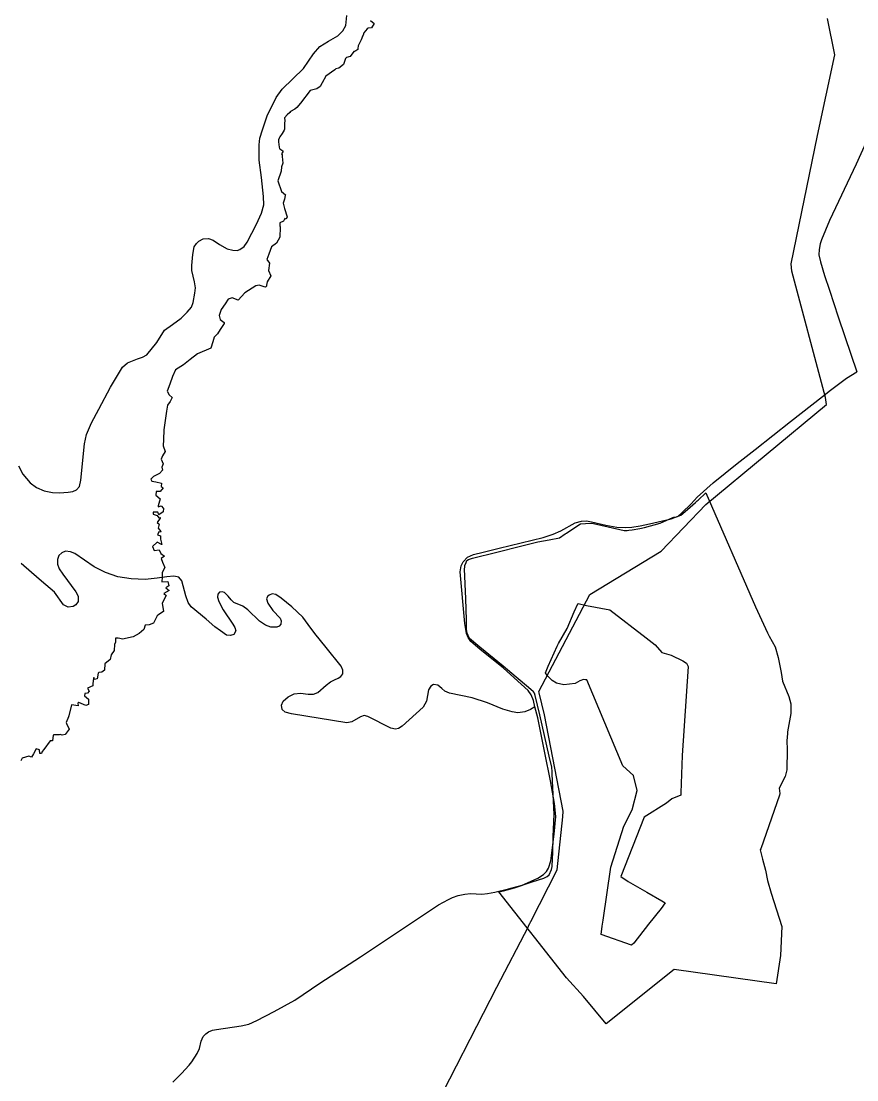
# Model space of a CAD drawing. Extents: x -789162 to -606354, y -1062736 to -945481.
# Drawn here: x -667364 to -664818, y -990684 to -987458 of the extents above; entities that cross this region are included whole.
import ezdxf

# ---------------------------------------------------------------- set-up
doc = ezdxf.new("R2010")
doc.units = 0
for name, color, linetype in [('_SIRSI VZTAHY_OP vodnich zdroju II stupne', 7, 'Continuous'), ('_SIRSI VZTAHY_SILNICE II TRIDY_STAV', 7, 'Continuous'), ('_SIRSI VZTAHY_SILNICE III TRIDY_STAV', 7, 'Continuous'), ('_SIRSI VZTAHY_VTL PLYNOVOD', 7, 'Continuous')]:
    doc.layers.add(name, color=color, linetype=linetype)

msp = doc.modelspace()

# ---------------------------------------------------------------- linework, layer by layer
at = {"layer": '_SIRSI VZTAHY_OP vodnich zdroju II stupne'}
msp.add_lwpolyline([(-666300.2, -987456.1), (-666288.6, -987465.4), (-666296.6, -987477.9), (-666307.1, -987479.6), (-666310.6, -987481.3), (-666320.5, -987492.9), (-666322.8, -987500.1), (-666324, -987503.8), (-666325.9, -987509.7), (-666328.2, -987515.1), (-666337.5, -987533.3), (-666338.5, -987541.4), (-666338.9, -987544.7), (-666344.6, -987548.1), (-666346.5, -987549.2), (-666348.4, -987550.3), (-666350.3, -987550.3), (-666362.3, -987565.5), (-666372.7, -987568.4), (-666376.4, -987571.9), (-666381.8, -987589.7), (-666396.6, -987600.7), (-666405.3, -987603), (-666409, -987605.9), (-666436.3, -987625.2), (-666446.9, -987645.7), (-666452.9, -987657.2), (-666463.6, -987663.6), (-666483.5, -987669.6), (-666513.4, -987707.4), (-666524.4, -987721.3), (-666530.3, -987726.1), (-666543.3, -987733.6), (-666546.1, -987736.5), (-666553.4, -987743.7), (-666561.5, -987752.7), (-666561, -987761.7), (-666561.5, -987768.7), (-666561.6, -987787.2), (-666563.5, -987790.5), (-666569.6, -987800.5), (-666575.7, -987810.6), (-666578.3, -987814.7), (-666580.3, -987819.7), (-666580.7, -987825.6), (-666577.9, -987842.2), (-666577.4, -987845.9), (-666576, -987846.6), (-666567.5, -987853.1), (-666567.4, -987856.1), (-666571.6, -987862.6), (-666569.6, -987865.1), (-666568.9, -987870.1), (-666567.3, -987890.5), (-666571.1, -987901.6), (-666572.4, -987914.8), (-666582, -987944.1), (-666571.1, -987976.5), (-666559.2, -987986.9), (-666559.8, -987989.5), (-666562.4, -988000.6), (-666566.5, -988012.9), (-666561.6, -988028.4), (-666553.9, -988054.1), (-666556.7, -988061.3), (-666560.7, -988059.3), (-666565.4, -988067.2), (-666575.7, -988072.7), (-666576.2, -988082.5), (-666574.7, -988083.3), (-666574.7, -988085.6), (-666575.7, -988116.6), (-666586.1, -988134.6), (-666602, -988145.7), (-666609.7, -988168), (-666616, -988184.3), (-666608.1, -988195.3), (-666611, -988217.6), (-666603.4, -988233.9), (-666614.4, -988252.6), (-666616.5, -988262.4), (-666616.4, -988264.1), (-666617.5, -988267.3), (-666619, -988267.8), (-666620.3, -988268.2), (-666623.6, -988267.2), (-666639.3, -988262.2), (-666649.5, -988264.2), (-666682.6, -988285.3), (-666702.9, -988308.4), (-666721.9, -988301.3), (-666733.5, -988305), (-666742.3, -988319.1), (-666754.5, -988336.5), (-666760.7, -988354.7), (-666758.4, -988367.2), (-666746.1, -988376.1), (-666746.3, -988379.4), (-666758.1, -988397.4), (-666766.3, -988410.6), (-666776.7, -988420.4), (-666780.1, -988434.6), (-666786.8, -988454.5), (-666826.8, -988471.7), (-666849.3, -988489.1), (-666869.7, -988504.7), (-666894.2, -988520.7), (-666903.3, -988540.8), (-666911, -988564.2), (-666919, -988585.8), (-666913.4, -988596.6), (-666904.5, -988604.5), (-666910.7, -988617.1), (-666918.9, -988628.4), (-666921.4, -988646.1), (-666929.6, -988702.9), (-666930.9, -988732.6), (-666932.1, -988752.4), (-666925.8, -988769.3), (-666933.3, -988782.4), (-666938.2, -988792.2), (-666931.8, -988807.2), (-666935.7, -988816.6), (-666933.4, -988826.6), (-666942.4, -988836.8), (-666960.8, -988845.7), (-666968.8, -988853.5), (-666965.8, -988859.8), (-666954.3, -988862.1), (-666936.5, -988865.3), (-666937.4, -988875.8), (-666931.4, -988880.4), (-666941.1, -988891.1), (-666953.4, -988891.4), (-666953.9, -988902.6), (-666940.4, -988913.3), (-666947.3, -988935.1), (-666947, -988937.6), (-666938.1, -988934.9), (-666930.6, -988943.3), (-666931.4, -988953.5), (-666944.6, -988962.2), (-666948.4, -988954.5), (-666962.4, -988954.3), (-666961.9, -988959.8), (-666949.5, -988963.9), (-666945.3, -988970.9), (-666940.9, -988970.8), (-666940.9, -988972.8), (-666950.3, -988985.2), (-666943.9, -988990.2), (-666946.9, -989002.5), (-666939.1, -989013.3), (-666940.1, -989015.2), (-666944.5, -989013.8), (-666948.7, -989023), (-666940.2, -989026.2), (-666940, -989036.8), (-666936.2, -989052.4), (-666936.4, -989052.8), (-666949.8, -989046), (-666963.9, -989059), (-666959.3, -989071.2), (-666944.3, -989068.7), (-666938.3, -989080.1), (-666927.7, -989088.7), (-666937.9, -989095.3), (-666933.6, -989107), (-666926.9, -989122.6), (-666935, -989138.2), (-666935, -989151.8), (-666936, -989166.9), (-666917.7, -989165.1), (-666914.2, -989178.8), (-666923.8, -989184.8), (-666913.5, -989193.1), (-666929.5, -989201.7), (-666922.4, -989207.7), (-666934.3, -989231), (-666930.7, -989257.1), (-666945, -989265.7), (-666950.2, -989269.7), (-666961.1, -989292.6), (-666974.6, -989297.7), (-666986.7, -989298.2), (-666990.3, -989311.9), (-667005, -989323.8), (-667022.8, -989334.5), (-667045.9, -989338.7), (-667054.9, -989340.7), (-667068.3, -989338.4), (-667076.4, -989338.3), (-667076.6, -989350.8), (-667080.3, -989357.1), (-667081.1, -989375.7), (-667090.5, -989388.6), (-667092.9, -989402.7), (-667109, -989416.5), (-667110.6, -989435.4), (-667118.5, -989441.7), (-667128, -989442.7), (-667129.5, -989444.8), (-667132.9, -989461.8), (-667140.7, -989463.8), (-667143.2, -989457.5), (-667143.7, -989460), (-667145.5, -989477.6), (-667146.1, -989480), (-667145.8, -989483.7), (-667161.7, -989490.9), (-667157.6, -989500.1), (-667162.4, -989506), (-667170.8, -989506.7), (-667171.2, -989514), (-667159.4, -989524.2), (-667159.4, -989540.6), (-667167.4, -989543.1), (-667188.6, -989534.6), (-667191.3, -989535.9), (-667190.8, -989544.1), (-667210.7, -989541.4), (-667219.5, -989575.2), (-667219.6, -989578.2), (-667227.5, -989595), (-667226, -989598.5), (-667218.5, -989615.3), (-667230.5, -989631.6), (-667239.4, -989633.7), (-667245.7, -989632.1), (-667248.9, -989632.2), (-667252.7, -989632.2), (-667265.1, -989632.4), (-667267.1, -989634.1), (-667268.4, -989651.4), (-667275.9, -989651.1), (-667295.4, -989677.5), (-667299.9, -989683.7), (-667302.4, -989690), (-667307.7, -989690), (-667308.9, -989678.6), (-667318.3, -989675.4), (-667326.8, -989691), (-667329.9, -989695.8), (-667333.2, -989701.1), (-667340.5, -989698.2), (-667360.9, -989704.2), (-667365.2, -989712.2)], dxfattribs=at)
for points in [[(-666013.4, -989126.6), (-666012.9, -989122.1), (-666012.7, -989116.9), (-666009, -989107.2), (-666006, -989101.6), (-666001.5, -989098.8), (-665988.9, -989094), (-665915.6, -989075.6), (-665842.9, -989057.3), (-665794.7, -989046), (-665789.9, -989044.4), (-665755.7, -989038.6), (-665724.6, -989032.5), (-665707.2, -989020.6), (-665702.9, -989018.1), (-665671, -988996.3), (-665659.7, -988989.9), (-665645.1, -988988.2), (-665625.4, -988987.2), (-665611.4, -988990.6), (-665527.4, -989010.4), (-665518.5, -989009.5), (-665512.7, -989009.2), (-665503.2, -989008.4), (-665479, -989004.2), (-665465.1, -989000.8), (-665417.6, -988987.6), (-665378.9, -988970.6), (-665375.6, -988969.3), (-665368.2, -988968.6), (-665354.4, -988963.1), (-665333.9, -988945.7), (-665309.6, -988924.3), (-665304.7, -988919.8), (-665302.2, -988917.1), (-665278, -988895.1), (-665127.3, -989243), (-665090, -989321.6), (-665085.3, -989331.8), (-665067.2, -989364.9), (-665058.1, -989396.8), (-665050.1, -989437.3), (-665049, -989442.7), (-665044.6, -989469), (-665025.8, -989516), (-665019.2, -989538.1), (-665019.7, -989567.9), (-665029.4, -989623.7), (-665029.5, -989628.4), (-665031.6, -989650.6), (-665030.5, -989677.6), (-665031.5, -989739.7), (-665036.8, -989760), (-665054.7, -989795.7), (-665053, -989811.2), (-665054, -989816.6), (-665110.9, -989980.1), (-665113.1, -989983.6), (-665105.4, -990011.9), (-665096.6, -990044.7), (-665090, -990076.1), (-665079.2, -990115.7), (-665046.8, -990216.5), (-665051.2, -990305.5), (-665064.2, -990391), (-665374.6, -990347.7), (-665581.7, -990512.9), (-665650.7, -990430.3), (-665702.7, -990373.3), (-665908.7, -990111.6), (-665894.8, -990107.9), (-665861.5, -990098.8), (-665807.4, -990080.9), (-665771.7, -990069.4), (-665766, -990066.8), (-665762.2, -990064.8), (-665755.8, -990059.8), (-665748.5, -990042.7), (-665746.2, -990034.1), (-665745.1, -990010.4), (-665744.4, -989992.6), (-665743.2, -989943.6), (-665740.2, -989874.1), (-665743.3, -989814.4), (-665746.7, -989751.2), (-665746.7, -989745.4), (-665747.7, -989731.7), (-665755.4, -989698.1), (-665784.5, -989572.2), (-665798, -989512.8), (-665800.6, -989506.1), (-665803.6, -989501.6), (-665818.4, -989488.6), (-665855.8, -989456.8), (-665895.4, -989423.6), (-665966.4, -989366), (-665998.3, -989339.1), (-666005, -989322.5), (-666007.1, -989311.9), (-666007.8, -989282.7), (-666009.3, -989218.2)], [(-665679.8, -989257.4), (-665668.4, -989233.7), (-665667.2, -989232.6), (-665642.3, -989238.7), (-665571.3, -989251.8), (-665460.4, -989336.7), (-665432.9, -989358.6), (-665411.9, -989381.6), (-665383.8, -989389.8), (-665348.4, -989407), (-665337.7, -989414.1), (-665332.5, -989424.6), (-665350.8, -989696.1), (-665354.7, -989809.6), (-665355, -989817), (-665381.6, -989827.9), (-665397.8, -989841.2), (-665465.8, -989883.3), (-665537.1, -990064.9), (-665514.6, -990079.5), (-665458.3, -990112.6), (-665411.9, -990139), (-665402.6, -990144.3), (-665414.8, -990161.9), (-665452.6, -990210.1), (-665497.8, -990267.8), (-665504.7, -990274), (-665597.1, -990241.6), (-665594.1, -990215.3), (-665591.5, -990197), (-665567.9, -990035.7), (-665528.1, -989910.8), (-665503.1, -989861.3), (-665487.5, -989801.9), (-665498.8, -989756.4), (-665531.5, -989726.7), (-665640.8, -989465.3), (-665644.6, -989464.6), (-665650.6, -989463.6), (-665662, -989468.5), (-665676.7, -989476.7), (-665710.8, -989479.9), (-665733.6, -989475), (-665746.7, -989466.9), (-665761.3, -989452.2), (-665767.3, -989443.3), (-665758.2, -989423.2), (-665731.4, -989362.9), (-665727.1, -989354.4), (-665701, -989308.2)]]:
    msp.add_lwpolyline(points, close=True, dxfattribs=at)
at = {"layer": '_SIRSI VZTAHY_SILNICE II TRIDY_STAV'}
for points in [[(-664786.8, -987819.2), (-664820.4, -987893.8), (-664901.3, -988065.8), (-664926.3, -988124.6), (-664930.5, -988136.5), (-664933.1, -988153.6), (-664934.2, -988169.8), (-664928.9, -988191.5), (-664916.9, -988233.4), (-664901.3, -988277.7), (-664874.7, -988358.6), (-664854.8, -988418.5), (-664818.4, -988526.2)], [(-665799, -989547), (-665803.1, -989527.7), (-665810, -989510.3), (-665819.5, -989497.7), (-665894.6, -989429.7), (-665967.2, -989371.9), (-665994.2, -989348.6), (-666002.1, -989335.9), (-666007.2, -989324), (-666012.2, -989293.6), (-666027.2, -989136.2), (-666023.5, -989118), (-666017.6, -989105.8), (-666004.6, -989091.5), (-665985.7, -989083), (-665957.1, -989075.8), (-665907.6, -989063.8), (-665774.3, -989030.9), (-665743.6, -989020.8), (-665719.9, -989010.8), (-665676.4, -988987), (-665657.6, -988981.1), (-665642, -988980.9), (-665626.4, -988983.2), (-665582.9, -988993.3), (-665549.7, -989000), (-665523.7, -989001.3), (-665503.4, -989000.2), (-665478.3, -988996), (-665449.7, -988989.6), (-665383.8, -988974.5), (-665363, -988966.5), (-665351.2, -988956.4), (-665323.1, -988929.1), (-665304.8, -988908.8), (-665256.4, -988864.5), (-665183, -988805.6), (-665127.6, -988763), (-665020.5, -988678.2), (-664922.9, -988601.3), (-664898.2, -988582.4), (-664850, -988546.2), (-664818.4, -988526.2)], [(-666901.9, -990690.9), (-666876, -990664.9), (-666852.4, -990639.4), (-666844, -990629.2), (-666827.7, -990603.5), (-666820.9, -990588.4), (-666815.6, -990566.4), (-666809.4, -990552.2), (-666801.9, -990543.7), (-666793.4, -990537.5), (-666781.3, -990533.2), (-666769.1, -990530.6), (-666694, -990519.6), (-666670.7, -990514.6), (-666645.9, -990503.2), (-666593.5, -990476), (-666531, -990441.5), (-666454.8, -990389.8), (-666330.8, -990308.8), (-666092.6, -990150.3), (-666062.7, -990134.1), (-666050, -990128.4), (-666033, -990122.7), (-666012.7, -990118), (-665995, -990116.7), (-665960.3, -990118.3), (-665943.9, -990116.3), (-665920.9, -990112.5), (-665879.3, -990102.3), (-665838.1, -990090.8), (-665810.3, -990078.5), (-665790.4, -990069.1), (-665773, -990058.8), (-665763.7, -990049), (-665757.9, -990038.9), (-665750.5, -990016.5), (-665740.2, -989935.4), (-665735.2, -989881.2), (-665739.4, -989842.2), (-665751.4, -989773.2), (-665768.8, -989687.8), (-665790.6, -989580.4), (-665799, -989547)]]:
    msp.add_lwpolyline(points, dxfattribs=at)
at = {"layer": '_SIRSI VZTAHY_SILNICE III TRIDY_STAV'}
for points in [[(-667372.3, -988813.1), (-667359.3, -988837.9), (-667336.7, -988865), (-667317.2, -988879), (-667293.9, -988889), (-667268.7, -988893.9), (-667247.5, -988895.3), (-667221.3, -988893.3), (-667207.1, -988891), (-667195.7, -988885.6), (-667186.9, -988875.8), (-667182.2, -988857.1), (-667171.7, -988745.7), (-667165.6, -988717.2), (-667150.3, -988681.4), (-667128.1, -988640.6), (-667092, -988572.9), (-667055.2, -988511.9), (-667040.5, -988499), (-667009.7, -988487), (-666994.5, -988481.7), (-666981.8, -988474.8), (-666950.7, -988436.8), (-666927.1, -988399.9), (-666903.3, -988381.9), (-666876.7, -988362.7), (-666858.2, -988344.4), (-666845.6, -988329.2), (-666840.6, -988314.9), (-666835, -988287.1), (-666833.6, -988270.8), (-666836.3, -988251.9), (-666844.2, -988217.4), (-666844.2, -988202.1), (-666841.6, -988168.8), (-666837.4, -988145.1), (-666830.1, -988135), (-666823.2, -988128.7), (-666809.5, -988121.2), (-666793.2, -988120.2), (-666779.2, -988125.5), (-666760.2, -988138.2), (-666737, -988151.4), (-666719.5, -988156.2), (-666706.1, -988156.4), (-666698.2, -988153.4), (-666684.4, -988144.2), (-666675.4, -988131.2), (-666647.5, -988076.9), (-666631.7, -988042.9), (-666625.3, -988017.2), (-666625.8, -987992.1), (-666632.2, -987933.9), (-666639.1, -987881.1), (-666639, -987834.7), (-666637, -987814.1), (-666629.3, -987788.6), (-666614.4, -987746), (-666587.8, -987690.3), (-666569.6, -987664.7), (-666504.4, -987602.6), (-666473.4, -987557.2), (-666453.9, -987535.5), (-666428.1, -987519.2), (-666399.9, -987502.1), (-666384, -987487.8), (-666375.5, -987471.4), (-666371.8, -987440.7)], [(-665799, -989547), (-665812.6, -989555.2), (-665829.8, -989562.2), (-665850.8, -989565.2), (-665868.8, -989562.9), (-665897.2, -989554.8), (-665943.1, -989534.8), (-665989.8, -989520.3), (-666058.8, -989505.9), (-666073.3, -989499.6), (-666082.5, -989491.5), (-666094.8, -989481.7), (-666107.7, -989479.8), (-666116.1, -989484), (-666123, -989495.7), (-666129.8, -989530.3), (-666139.9, -989548.8), (-666203.2, -989606.4), (-666215, -989613.5), (-666224.2, -989615.7), (-666238.2, -989612.8), (-666308, -989576.4), (-666319.7, -989573.5), (-666330.2, -989577.9), (-666356.8, -989593.2), (-666371.8, -989596.1), (-666540.2, -989568.4), (-666560.4, -989563.5), (-666569, -989555.1), (-666571.5, -989542.7), (-666565.8, -989529.7), (-666550.9, -989516.8), (-666532.8, -989507.8), (-666513.5, -989505.3), (-666489.4, -989508.8), (-666474.1, -989508.5), (-666460.9, -989503.4), (-666435.1, -989480.9), (-666422.1, -989471.1), (-666409.8, -989465.3), (-666398.4, -989460.3), (-666390.1, -989454.6), (-666384.1, -989447), (-666383.8, -989435.9), (-666389.1, -989423.5), (-666434.7, -989367), (-666469.5, -989324), (-666489.4, -989296.6), (-666506.2, -989274.4), (-666539.8, -989243), (-666571.8, -989216.1), (-666588.5, -989205.4), (-666599.8, -989203.4), (-666608.6, -989206.9), (-666613.4, -989211.6), (-666616.4, -989218.7), (-666613.1, -989231.9), (-666597.2, -989253.5), (-666574.7, -989277), (-666571.8, -989284.9), (-666573.4, -989295.7), (-666578.2, -989302), (-666585.8, -989305), (-666603.3, -989304.5), (-666619.4, -989298.9), (-666638.5, -989286.1), (-666673.5, -989251.5), (-666689.2, -989240.2), (-666716, -989229.2), (-666724.7, -989221.1), (-666733.6, -989210), (-666744.4, -989199.2), (-666752.3, -989197), (-666760.4, -989197.5), (-666764.8, -989204.1), (-666765.9, -989213), (-666761.9, -989226.7), (-666749.3, -989251.3), (-666719.9, -989295.4), (-666713, -989305.8), (-666710.7, -989315.9), (-666716, -989327), (-666726.1, -989330.3), (-666739.2, -989328.8), (-666756.7, -989316), (-666774.4, -989303.3), (-666800.2, -989279.8), (-666845.9, -989243), (-666855.1, -989229.1), (-666862.7, -989209.4), (-666874.3, -989163.7), (-666883.8, -989152), (-666898.8, -989149.1), (-666920.1, -989150.7), (-666949.6, -989155.2), (-666986.7, -989159.3), (-667029.5, -989157.4), (-667070.1, -989151), (-667107.8, -989138.5), (-667142.1, -989120.9), (-667201.1, -989080.3), (-667214.4, -989074.9), (-667228.8, -989073.4), (-667240.7, -989078.2), (-667249.4, -989086.1), (-667253.9, -989098.1), (-667253.9, -989113.1), (-667248.3, -989127.3), (-667237.2, -989143.4), (-667197.3, -989196.7), (-667190.6, -989209.7), (-667190.6, -989226.1), (-667197.3, -989237), (-667206.1, -989241.4), (-667220.8, -989243.5), (-667235, -989236.4), (-667262.6, -989198.3), (-667302.5, -989164.2), (-667332.7, -989137.7), (-667364.4, -989110.8)]]:
    msp.add_lwpolyline(points, dxfattribs=at)
at = {"layer": '_SIRSI VZTAHY_VTL PLYNOVOD'}
for points in [[(-665816.3, -990210.9), (-665816.2, -990210.8), (-665816.1, -990210.4), (-665815.5, -990209.5), (-665812.5, -990203.2), (-665812.4, -990203), (-665812, -990202.3), (-665811.8, -990201.6), (-665731.4, -990044.4), (-665714, -989883), (-665713.3, -989865.2), (-665769.4, -989571.9), (-665786.4, -989504.3), (-665787.4, -989500.4), (-665632.1, -989205.3), (-665414.6, -989073.4), (-665278, -988930.8), (-664910.4, -988626.1), (-664913.8, -988604.7), (-664917.7, -988589.8), (-665016, -988219.6), (-665018.3, -988197.5), (-664938.5, -987806), (-664885.8, -987560.7), (-664907.7, -987449.3)], [(-666119.6, -990799.7), (-665915.3, -990401.7), (-665819.1, -990216.4), (-665818.9, -990215.8), (-665818.4, -990214.9), (-665818, -990214.2), (-665817.3, -990212.9), (-665817.3, -990212.8), (-665817.1, -990212.4)], [(-665816.3, -990210.9), (-665816.4, -990210.9), (-665817.1, -990210.7), (-665817.3, -990211.1), (-665817.8, -990211.9), (-665817.2, -990212.3), (-665817.1, -990212.4)], [(-665817.1, -990212.4), (-665816.7, -990211.7), (-665816.3, -990210.9)]]:
    msp.add_lwpolyline(points, dxfattribs=at)

doc.saveas('drawing.dxf')
